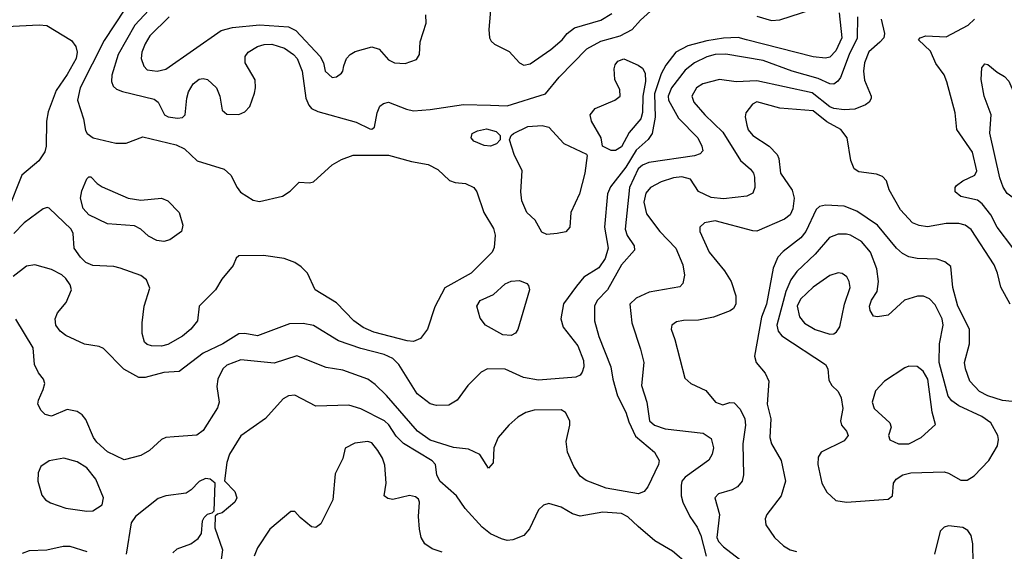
# Model space of a CAD drawing. Extents: x 1173029 to 1307123, y 522559 to 678521.
# Tile 282 of 623: x 1257903 to 1262634, y 535598 to 538152. Entities that reach past the tile are written whole.
import ezdxf

# ---------------------------------------------------------------- set-up
doc = ezdxf.new("R2010")
doc.units = 0

msp = doc.modelspace()

# ---------------------------------------------------------------- linework, layer by layer
at = {"layer": '0CON10XD'}
for points in [[(1258545, 538220.9), (1258456.6, 538125), (1258376.4, 537985), (1258345.7, 537885), (1258344.2, 537854.2), (1258352.7, 537832.7), (1258368.6, 537818.6), (1258396.6, 537806.6), (1258549.5, 537769.5), (1258567.5, 537755), (1258599.4, 537695), (1258616.7, 537685), (1258661.1, 537678.9), (1258685, 537682.5), (1258698.5, 537695), (1258705.4, 537775), (1258713.8, 537805), (1258736.3, 537843.7), (1258765, 537866.5), (1258785, 537870), (1258805, 537864.4), (1258848.6, 537825), (1258864.4, 537785), (1258875, 537717.5), (1258897.5, 537697.5), (1258955, 537695.6), (1258985, 537709.2), (1259008.6, 537735), (1259031.5, 537798.5), (1259036.5, 537825), (1259033.6, 537863.6), (1258986.9, 537945), (1258985.6, 537975), (1259000.6, 537995), (1259045, 538022.9), (1259077.6, 538032.4), (1259115, 538033.7), (1259175.4, 538015.4), (1259218, 537985), (1259235.3, 537965), (1259260.2, 537905), (1259277.8, 537775), (1259291.8, 537741.8), (1259305.7, 537725.7), (1259335, 537710.4), (1259520.3, 537660.3), (1259585, 537628), (1259595, 537626.2), (1259608, 537635), (1259620, 537705), (1259633.9, 537736.1), (1259650.5, 537749.5), (1259674.2, 537755.8), (1259761.2, 537721.2), (1259794.6, 537714.6), (1259875, 537720), (1260035, 537744.7), (1260165, 537741.2), (1260245, 537737.3), (1260430, 537795), (1260494.4, 537875), (1260628.1, 538011.9), (1260695, 538049.2), (1260787.5, 538075), (1260845.3, 538104.7), (1260885, 538148.8), (1260983.2, 538236.8)], [(1260168.2, 538235), (1260156.9, 538105), (1260160.6, 538065), (1260168.8, 538048.8), (1260184.7, 538034.7), (1260255, 537999.3), (1260305, 537944.4), (1260325, 537933.3), (1260355, 537940), (1260455, 538008.2), (1260510, 538055), (1260533.5, 538085), (1260567.9, 538112.1), (1260695, 538150), (1260747.9, 538182.1)], [(1261839.7, 538185), (1261853.8, 538065), (1261825, 538002.8), (1261795, 537971.6), (1261775, 537967.6), (1261715, 537973.2), (1261395.6, 538055.6), (1261355, 538066.5), (1261285, 538063), (1261205, 538050.8), (1261113.4, 538026.6), (1261055, 537995.4), (1261006.8, 537933.2), (1260985, 537892.5), (1260952.6, 537795), (1260956.8, 537683.2), (1260942.4, 537605), (1260923.2, 537576.8), (1260865, 537525.3), (1260815, 537443.3), (1260740.8, 537349.2), (1260726.8, 537315), (1260712.8, 537155), (1260729.7, 537055), (1260715.8, 537005), (1260685, 536959.5), (1260614, 536915), (1260578.8, 536871.2), (1260515, 536786.2), (1260503.3, 536715), (1260513.5, 536675), (1260584.5, 536585), (1260611.3, 536515), (1260613.2, 536485), (1260605, 536458.8), (1260595, 536444), (1260575.6, 536434.4), (1260395, 536420.6), (1260323.2, 536433.2), (1260235, 536472.7), (1260150, 536475), (1260120.5, 536459.5), (1260056, 536395), (1260005, 536324.2), (1259965, 536300.8), (1259905, 536298.6), (1259875, 536306.9), (1259812.2, 536355), (1259724.2, 536495), (1259696.1, 536525), (1259654.1, 536544.1), (1259542.2, 536572.2), (1259435, 536609.3), (1259315, 536683.1), (1259265, 536692.3), (1259199.4, 536690.6), (1259045, 536633.6), (1258984.5, 536644.5), (1258955, 536643.5), (1258878.1, 536595), (1258785, 536550), (1258668.3, 536461.7), (1258595, 536457.9), (1258505, 536433.3), (1258475, 536433.3), (1258402.6, 536472.6), (1258305, 536572.5), (1258285, 536582), (1258215, 536594), (1258125, 536635.5), (1258098.1, 536655), (1258076.9, 536685), (1258072.9, 536715), (1258085, 536743.8), (1258126.4, 536793.6), (1258152.5, 536855), (1258145, 536878.6), (1258125, 536908.5), (1258105, 536926.4), (1258055, 536952.5), (1257975, 536974.4), (1257935, 536967.1), (1257871.7, 536918.3)], [(1258407.7, 538202.3), (1258308.6, 538051.4), (1258192.8, 537825), (1258180, 537765), (1258209.4, 537675), (1258219.3, 537619.3), (1258227.5, 537605), (1258256.2, 537585), (1258365, 537558.9), (1258415, 537558.9), (1258495, 537589.6), (1258655, 537551.1), (1258695, 537530.9), (1258755, 537474.6), (1258885, 537433.3), (1258917.1, 537405), (1258947.1, 537345), (1258964, 537324), (1259025, 537284.5), (1259055, 537277.9), (1259166, 537304), (1259201.8, 537328.2), (1259245, 537370.8), (1259295, 537368.1), (1259315, 537373.3), (1259405, 537455.4), (1259449.4, 537480.6), (1259505, 537501.6), (1259675, 537501.2), (1259785, 537470.3), (1259865, 537455.9), (1259911.5, 537431.5), (1259968.6, 537378.6), (1259995, 537369.4), (1260045, 537364.3), (1260085.4, 537345.4), (1260098.6, 537325), (1260132.9, 537225), (1260178.9, 537148.9), (1260186.7, 537116.7), (1260183.2, 537056.8), (1260172.5, 537035), (1260072, 536935), (1259945.4, 536864.6), (1259897, 536773), (1259862.7, 536665), (1259828.9, 536621.1), (1259795, 536606.2), (1259765, 536609.1), (1259605, 536650.8), (1259553.5, 536673.5), (1259508.9, 536705), (1259425, 536791.5), (1259323.1, 536855), (1259285, 536933.8), (1259254.5, 536964.5), (1259225, 536985.8), (1259173.3, 537005), (1259075, 537019.5), (1258955, 537017.5), (1258943, 537007), (1258929.1, 536970.9), (1258874.4, 536905), (1258843.3, 536855), (1258764.6, 536775.4), (1258756.9, 536705), (1258725.6, 536665), (1258685, 536631.8), (1258615, 536591.2), (1258585, 536583.8), (1258535.5, 536585.5), (1258515, 536591.4), (1258502.8, 536602.8), (1258491.5, 536645), (1258490.9, 536695), (1258500.5, 536775), (1258527.9, 536862.1), (1258512.4, 536902.4), (1258485, 536922.9), (1258385, 536958.1), (1258355, 536965.6), (1258255, 536970.5), (1258220.6, 536985), (1258195, 537010.5), (1258165.3, 537055), (1258159.2, 537125), (1258150, 537145), (1258045, 537246.5), (1258035, 537249.5), (1258015, 537242.9), (1257925, 537176.7), (1257874.7, 537125)], [(1261445, 538169.3), (1261515, 538147.3), (1261555, 538150.9), (1261709, 538201)], [(1258620.9, 538165), (1258528.5, 538075), (1258505.4, 538035), (1258490, 537995), (1258486.2, 537965), (1258498.8, 537928.8), (1258515, 537911.1), (1258563.8, 537903.8), (1258605, 537914.6), (1258870.4, 538099.6), (1258925.9, 538114.1), (1259055, 538126.5), (1259195, 538116.8), (1259230, 538100), (1259345.8, 537975), (1259362, 537945), (1259370, 537905), (1259405, 537873.8), (1259425, 537878), (1259448.8, 537895), (1259456, 537905), (1259459.5, 537930.5), (1259472.5, 537965), (1259490.8, 537985), (1259515, 537998.5), (1259595, 538022), (1259629.7, 538009.7), (1259675, 537958.9), (1259703.3, 537945), (1259755, 537941.8), (1259809.3, 537960.7), (1259824.3, 537985), (1259827.1, 538045), (1259855.3, 538134.7), (1259854.2, 538175)], [(1261928.9, 538165), (1261927.1, 538062.9), (1261888.5, 537985), (1261846.1, 537873.9), (1261834.1, 537855.9), (1261815, 537842.7), (1261795, 537843.9), (1261739.7, 537869.7), (1261615, 537904.8), (1261475, 537955.7), (1261295, 537986.4), (1261245, 537985.2), (1261205, 537973.8), (1261145.2, 537944.8), (1261100.3, 537909.7), (1261035.3, 537825), (1261018.8, 537785), (1261020.3, 537765), (1261069, 537679), (1261160.5, 537585), (1261180.6, 537545), (1261185, 537522.5), (1261172.7, 537507.3), (1261145, 537498.2), (1260925, 537465.7), (1260895, 537453.7), (1260874.9, 537435.1), (1260833.6, 537345), (1260812.4, 537145), (1260821.8, 537115), (1260855.6, 537065), (1260857.1, 537045), (1260795, 536973.8), (1260727.5, 536855), (1260677.8, 536802.2), (1260664.3, 536775), (1260665.3, 536705), (1260685, 536630), (1260743.6, 536485), (1260752.9, 536425), (1260775.4, 536345), (1260815, 536266.7), (1260830.1, 536220.1)], [(1262041.8, 538155), (1262057.3, 538085), (1262054.5, 538065), (1262035, 538043.9), (1261983.3, 537996.7), (1261962.4, 537945), (1261957.8, 537905), (1261961.7, 537861.7), (1261994.4, 537785), (1261994, 537774), (1261983.9, 537756.1), (1261966.7, 537743.3), (1261915, 537722.5), (1261865, 537718.1), (1261815, 537724.8), (1261795, 537733.9), (1261710.8, 537800.8), (1261445, 537858.6), (1261345, 537853.3), (1261265, 537864), (1261185, 537843.4), (1261154.8, 537825.2), (1261132.2, 537785), (1261142.2, 537755), (1261194, 537695), (1261281.7, 537611.7), (1261366.2, 537476.2), (1261415, 537434.2), (1261429.4, 537415), (1261434.1, 537395.9), (1261435.6, 537345), (1261425, 537318.8), (1261396.6, 537303.4), (1261285, 537291.2), (1261225, 537298.4), (1261165, 537326.4), (1261125.4, 537385.4), (1261085, 537397.3), (1261045, 537392.2), (1260985, 537372.7), (1260934.3, 537345), (1260910.8, 537319.2), (1260901.2, 537275), (1260915, 537220), (1260978.5, 537135), (1261056.2, 537055), (1261088.8, 536975), (1261097.8, 536925), (1261089.2, 536885), (1261075, 536869.2), (1260927.6, 536842.4), (1260865, 536814.2), (1260834.5, 536785.5), (1260844.5, 536695), (1260885, 536568.8), (1260902.1, 536505), (1260890.4, 536395), (1260916.5, 536315), (1260928.2, 536225), (1260953.3, 536205), (1261005, 536186.4), (1261186.1, 536166.1), (1261225, 536140), (1261236.4, 536095), (1261230, 536065), (1261214, 536036), (1261099.5, 535955), (1261084.5, 535935), (1261080.4, 535915), (1261080.8, 535865), (1261089.2, 535835), (1261122.3, 535765), (1261158.7, 535715), (1261175.6, 535675), (1261200.5, 535575)], [(1262357, 537853), (1262345, 537886.2), (1262305, 537941.2), (1262279.8, 537999.8), (1262222, 538055), (1262228.8, 538065), (1262256.3, 538073.7), (1262355, 538069.2), (1262460, 538125), (1262490, 538155)], [(1257838.9, 538118.9), (1257997.2, 538127.2), (1258033.4, 538123.4), (1258152.4, 538052.4), (1258173.1, 538023.1), (1258179.5, 537995), (1258174.3, 537965), (1258131, 537889), (1258077.7, 537812.3), (1258040.2, 537709.8), (1258030.9, 537665), (1258030.8, 537545), (1258022.9, 537517.1), (1257995, 537474.5), (1257913.1, 537405), (1257845, 537232.5)], [(1260765, 537524.2), (1260744.2, 537524.2), (1260702.5, 537545), (1260696, 537585), (1260650.6, 537665), (1260643.3, 537695), (1260667.1, 537725), (1260762, 537765), (1260788, 537785), (1260785.7, 537815), (1260762.2, 537865), (1260759.4, 537915), (1260764.4, 537935), (1260777.4, 537952.6), (1260805, 537963.1), (1260875, 537934), (1260895, 537919.6), (1260908.4, 537895), (1260910, 537855), (1260896.2, 537785), (1260895.2, 537705.2), (1260886.6, 537675), (1260830.8, 537609.2), (1260795, 537541.4), (1260765, 537524.2)], [(1262735, 537273.1), (1262705, 537275.4), (1262646.7, 537316.7), (1262627.5, 537347.5), (1262612, 537392), (1262564, 537606), (1262570, 537695), (1262536.2, 537785), (1262521.9, 537865), (1262525, 537920), (1262540.7, 537939.3), (1262555, 537936.7), (1262599.3, 537899.3), (1262635, 537878.1), (1262655.7, 537855.7), (1262685.6, 537785.6), (1262677.2, 537715), (1262684, 537685), (1262823.5, 537515), (1262867.3, 537425), (1262862.9, 537387.1), (1262821.3, 537328.7), (1262785, 537298.2), (1262735, 537273.1)], [(1262675.3, 537055.3), (1262599.1, 537155), (1262568.2, 537215), (1262527.8, 537267.8), (1262504.5, 537284.5), (1262425, 537301.9), (1262398, 537325), (1262397.5, 537345), (1262404, 537355), (1262435, 537377.5), (1262492.5, 537405), (1262501.2, 537425), (1262481.2, 537515), (1262405.8, 537625), (1262397.1, 537705), (1262357, 537853)], [(1262661.4, 536785), (1262616.8, 536866.8), (1262600.9, 536935), (1262584.7, 536974.7), (1262475, 537143.4), (1262445, 537165.3), (1262415, 537172.1), (1262355, 537172.8), (1262265, 537157.1), (1262223.9, 537163.9), (1262193.3, 537176.7), (1262135, 537238), (1262081.2, 537335), (1262068.3, 537378.3), (1262048.3, 537398.3), (1262019.3, 537409.3), (1261935, 537420.8), (1261912.9, 537435), (1261896.5, 537475), (1261878.2, 537585), (1261848.5, 537625), (1261781.2, 537661.2), (1261715, 537714.3), (1261555, 537727.3), (1261445, 537757.7), (1261423.4, 537746.6), (1261391.2, 537705), (1261387.9, 537685), (1261396.2, 537645), (1261403.4, 537623.4), (1261425, 537596.2), (1261504.3, 537544.3), (1261542.5, 537505), (1261550.4, 537485), (1261558.8, 537415), (1261615, 537332.5), (1261624, 537295), (1261616.9, 537243.1), (1261605, 537214.4), (1261576.8, 537193.2), (1261445, 537136.8), (1261425, 537136.9), (1261244.6, 537185.4), (1261193.4, 537176.6), (1261170, 537155), (1261170.6, 537135), (1261215, 537035.7), (1261289.4, 536945), (1261321.9, 536895), (1261344.3, 536825), (1261344.3, 536785), (1261332.5, 536765), (1261317, 536753), (1261236.6, 536723.4), (1261165, 536708.8), (1261092.6, 536707.4), (1261059.1, 536700.9), (1261036.2, 536685), (1261032.5, 536665), (1261051.1, 536615), (1261099.3, 536429.3), (1261127.5, 536405), (1261200.2, 536370.2), (1261245.4, 536315.4), (1261281.3, 536301.3), (1261315, 536312.5), (1261335, 536310.8), (1261365, 536280.5), (1261386.9, 536235), (1261389.8, 536205), (1261377.4, 536115), (1261380.5, 535965), (1261374.4, 535935), (1261351.9, 535908.1), (1261326.9, 535893.1), (1261260, 535875), (1261242.2, 535855), (1261265.3, 535775), (1261252.1, 535665), (1261260.7, 535645), (1261285, 535619.6), (1261535.3, 535425.3)], [(1260165, 537544.2), (1260135, 537547.1), (1260085, 537568), (1260072.5, 537585), (1260076.2, 537605), (1260102, 537618), (1260145, 537627.7), (1260192, 537615), (1260212, 537595), (1260212, 537575), (1260194.4, 537555.6), (1260165, 537544.2)], [(1260435, 537120), (1260411.9, 537131.9), (1260379.3, 537189.3), (1260340, 537225), (1260315, 537282.5), (1260310, 537325), (1260317.5, 537425), (1260278.9, 537505), (1260256, 537575), (1260264, 537595), (1260276, 537605), (1260345, 537639.2), (1260413.6, 537643.6), (1260445, 537635.5), (1260517.4, 537557.4), (1260626.1, 537506.1), (1260629.3, 537499.3), (1260617.5, 537415), (1260592.7, 537315), (1260550.6, 537225), (1260545.5, 537154.5), (1260526.7, 537133.3), (1260485, 537124.6), (1260435, 537120)], [(1258595, 537086.9), (1258561.7, 537091.7), (1258521.2, 537111.2), (1258485, 537145.7), (1258455, 537161.4), (1258325, 537170.9), (1258234.4, 537215), (1258208.2, 537245), (1258195.6, 537294.4), (1258200.7, 537329.3), (1258225, 537386.7), (1258235, 537396.7), (1258245, 537396.2), (1258274.4, 537364.4), (1258299.1, 537349.1), (1258424.6, 537294.6), (1258485, 537284.5), (1258585, 537293.9), (1258615, 537281.8), (1258668.5, 537225), (1258686.9, 537165), (1258680.6, 537135), (1258625, 537093.8), (1258595, 537086.9)], [(1262672, 536318), (1262625, 536322.3), (1262555, 536344.7), (1262515, 536365.4), (1262467.3, 536415), (1262446.7, 536475), (1262443.1, 536505), (1262467.1, 536595), (1262466.9, 536665), (1262411, 536775), (1262386.2, 536865), (1262377, 536967), (1262348.3, 536988.3), (1262311.2, 537001.2), (1262215, 537004.5), (1262175, 537012.7), (1262145, 537029.1), (1262116.4, 537055), (1262023.8, 537165), (1261925, 537231.8), (1261865, 537256.2), (1261775, 537260.6), (1261745, 537254.2), (1261730.2, 537239.8), (1261680.5, 537135), (1261656.6, 537103.4), (1261571.2, 537038.8), (1261545, 537011.4), (1261522.4, 536957.6), (1261490.6, 536785), (1261466.9, 536723.1), (1261433.8, 536535), (1261440.8, 536505), (1261484.7, 536454.7), (1261502.9, 536415), (1261494.3, 536305.7), (1261511.5, 536235), (1261507.3, 536145), (1261515.8, 536114.2), (1261561.8, 536035), (1261582.1, 535935), (1261561.5, 535865), (1261492.2, 535775), (1261484.4, 535755), (1261487.5, 535725), (1261530, 535665), (1261572.5, 535625), (1261605, 535605.7), (1261635, 535596.9)], [(1261875, 535834.4), (1262075, 535848), (1262096, 535865), (1262100.8, 535925), (1262114.2, 535945), (1262146, 535965), (1262185, 535975.4), (1262345, 535979.4), (1262365, 535974.3), (1262425, 535940.6), (1262455, 535940), (1262488.6, 535961.4), (1262560, 536035), (1262600.5, 536105), (1262606.5, 536135), (1262602.7, 536155), (1262569.5, 536215), (1262525.2, 536245.2), (1262415, 536297.8), (1262381.1, 536321.1), (1262363.4, 536343.4), (1262321, 536505), (1262322.3, 536595), (1262340, 536685), (1262335.8, 536715), (1262301.4, 536781.4), (1262275, 536811.2), (1262245, 536823.8), (1262216.2, 536823.8), (1262154.7, 536805.3), (1262075, 536733.3), (1262025, 536724.3), (1262005, 536728), (1261989.5, 536755), (1261986.4, 536776.4), (1261995, 536804.2), (1262023, 536847), (1262029.1, 536895), (1262021.3, 536955), (1261991.3, 537035), (1261946.8, 537086.8), (1261895, 537116.1), (1261875, 537122.3), (1261835, 537122.3), (1261794, 537106), (1261725.2, 537024.8), (1261637.5, 536942.5), (1261607.3, 536902.7), (1261583.3, 536846.7), (1261541.1, 536685), (1261546.8, 536655), (1261565, 536633.8), (1261774.2, 536495), (1261785.8, 536475), (1261790.9, 536420.9), (1261805.5, 536395.5), (1261835.3, 536365.3), (1261850.5, 536335), (1261857.8, 536285), (1261846, 536225), (1261851.2, 536205), (1261875.8, 536175), (1261884.2, 536155), (1261865, 536129.5), (1261754.3, 536075), (1261739.8, 536050.2), (1261737.9, 536015), (1261757.7, 535925), (1261781.7, 535881.7), (1261825, 535842.5), (1261875, 535834.4)], [(1261795, 536641.1), (1261815, 536642.9), (1261828.2, 536651.8), (1261843.5, 536676.5), (1261865.4, 536785), (1261892.7, 536865), (1261888.9, 536895), (1261877.1, 536917.1), (1261855, 536932.5), (1261835.5, 536935.5), (1261795, 536922.5), (1261715, 536866.9), (1261655, 536809.1), (1261638.2, 536775), (1261649.6, 536725), (1261673.4, 536693.4), (1261725, 536663.2), (1261795, 536641.1)], [(1260265, 536634.3), (1260225, 536637.8), (1260141.4, 536685), (1260115, 536718.8), (1260098.6, 536775), (1260115, 536802.5), (1260178.8, 536831.2), (1260235, 536882.9), (1260265, 536895.6), (1260305, 536899.4), (1260339.2, 536885), (1260348.1, 536875), (1260352.2, 536855), (1260295.6, 536664.4), (1260284.4, 536645.6), (1260265, 536634.3)], [(1260830.1, 536220.1), (1260861, 536151), (1260953.6, 536075), (1260975.5, 536035), (1260972.7, 536015), (1260921.7, 535908.3), (1260904, 535886), (1260876.2, 535873.8), (1260721.2, 535901.2), (1260625, 535938.5), (1260595, 535960), (1260565.5, 536005), (1260534.7, 536074.7), (1260528.5, 536125), (1260546.2, 536203.8), (1260545.8, 536225), (1260525.2, 536265.2), (1260505, 536278.5), (1260374.5, 536275.5), (1260334.4, 536265.6), (1260297, 536243), (1260253.8, 536205), (1260201.2, 536145), (1260181.2, 536095), (1260177.3, 536022.7), (1260155, 535997.5), (1260114.1, 536064.1), (1260058.8, 536088.8), (1259987.2, 536097.2), (1259875, 536132.5), (1259815, 536175.3), (1259665, 536346.5), (1259610.3, 536400.3), (1259575, 536424.4), (1259455, 536468.1), (1259375, 536480.6), (1259235, 536536.7), (1259125, 536501.5), (1258965, 536517.4), (1258897.9, 536492.1), (1258879.4, 536475), (1258854.5, 536425), (1258850.7, 536390.7), (1258860.8, 536315), (1258853.2, 536286.8), (1258785, 536178), (1258754.4, 536155.6), (1258645, 536148.2), (1258605, 536144.4), (1258585, 536135.6), (1258526.8, 536083.2), (1258485, 536059.2), (1258405, 536038.1), (1258325, 536075.4), (1258272.9, 536122.9), (1258257.1, 536145), (1258220.7, 536230.7), (1258203.2, 536253.2), (1258179.7, 536269.7), (1258131.2, 536278.8), (1258055, 536248), (1258025, 536256), (1258005.8, 536275), (1257990.8, 536305), (1257992.5, 536325), (1258015.8, 536375), (1258022.9, 536405), (1258017.1, 536425), (1257993.3, 536455), (1257973.5, 536495), (1257967.5, 536575), (1257883.8, 536713.8)], [(1262125, 536114.4), (1262175, 536114.6), (1262234, 536145), (1262303, 536207), (1262286.3, 536266.3), (1262265.8, 536425), (1262243.9, 536463.9), (1262215, 536486), (1262175, 536487.5), (1262155, 536480), (1262058, 536415), (1262015, 536368.8), (1261999.5, 536315), (1262008.6, 536285), (1262083.8, 536215), (1262090, 536195), (1262077.5, 536155), (1262083.6, 536133.6), (1262125, 536114.4)], [(1261114.7, 535534.7), (1261039.4, 535599.4), (1260955, 535648.8), (1260875, 535717.5), (1260825, 535764.6), (1260795, 535780.3), (1260705, 535786.5), (1260595, 535766.4), (1260558.6, 535778.6), (1260505, 535810.6), (1260445, 535828.6), (1260419.8, 535820.2), (1260395, 535797.5), (1260353, 535707), (1260325, 535674.5), (1260273, 535653), (1260245, 535650.9), (1260218, 535658), (1260165, 535682.3), (1260124.5, 535715), (1260043.4, 535803.4), (1260001.5, 535865), (1259922.1, 535935), (1259907.1, 535965), (1259900.4, 536015), (1259885, 536033.6), (1259746.2, 536116.2), (1259711, 536151), (1259676.3, 536206.3), (1259656.4, 536225), (1259542.5, 536282.5), (1259485, 536299.7), (1259325, 536296.2), (1259225, 536348.5), (1259195, 536345.6), (1259168.6, 536331.4), (1259083.4, 536236.6), (1258965, 536152.5), (1258910.7, 536065), (1258898.8, 536025), (1258887, 535937), (1258936.7, 535885), (1258946.2, 535855), (1258936.7, 535835), (1258875, 535783.3), (1258852.5, 535777.5), (1258842.5, 535767.5), (1258840.7, 535710.7), (1258877.8, 535605), (1258866.1, 535523.9)], [(1259933.3, 535595), (1259885, 535610.5), (1259850, 535635), (1259832.1, 535665), (1259823.8, 535705), (1259819.5, 535765), (1259824.2, 535834.2), (1259818.3, 535848.3), (1259805, 535859.4), (1259775, 535866.7), (1259695, 535847.5), (1259671.2, 535851.2), (1259653.3, 535865), (1259664.3, 535925.7), (1259657.9, 536012.1), (1259646.2, 536045), (1259622.9, 536082.9), (1259595, 536119.4), (1259575, 536125.6), (1259512.7, 536117.3), (1259467, 536093), (1259455.9, 536044.1), (1259418.8, 535971.2), (1259407.1, 535845), (1259349.3, 535730.7), (1259325, 535712), (1259305, 535716), (1259250.3, 535760.3), (1259225, 535790), (1259205, 535790), (1259105.4, 535705), (1259045.4, 535615), (1259029.6, 535575)], [(1258225, 535790.4), (1258255, 535793.5), (1258298.5, 535821.5), (1258305.6, 535855), (1258268.9, 535945), (1258225, 535999.6), (1258178.5, 536028.5), (1258115, 536046.4), (1258045, 536033.1), (1258004.6, 536005.4), (1257992.1, 535975), (1257990.4, 535935), (1258008.5, 535868.5), (1258026.5, 535845), (1258050.5, 535830.5), (1258125.2, 535805.2), (1258225, 535790.4)], [(1258639.4, 535590.6), (1258660, 535610), (1258725.2, 535634.8), (1258759.8, 535660.2), (1258775.8, 535684.2), (1258782, 535745), (1258789.3, 535760.7), (1258805, 535777.5), (1258827.5, 535782.5), (1258837.5, 535792.5), (1258842.5, 535925), (1258817.5, 535945), (1258795, 535947.5), (1258765, 535934), (1258727, 535893), (1258702.8, 535877.2), (1258605, 535865.4), (1258568.1, 535851.9), (1258458.8, 535765), (1258438.8, 535735), (1258414, 535585)], [(1262483.8, 535545), (1262482.5, 535635), (1262474.4, 535674.4), (1262458.7, 535698.7), (1262435, 535712.9), (1262365, 535720.4), (1262345, 535713.8), (1262326.2, 535695), (1262297.9, 535585)], [(1258226.5, 535596.5), (1258145, 535621.2), (1258111.7, 535621.7), (1258033.9, 535603.9), (1257948.9, 535601.1), (1257915, 535587.5)]]:
    msp.add_lwpolyline(points, dxfattribs=at)

doc.saveas('drawing.dxf')
